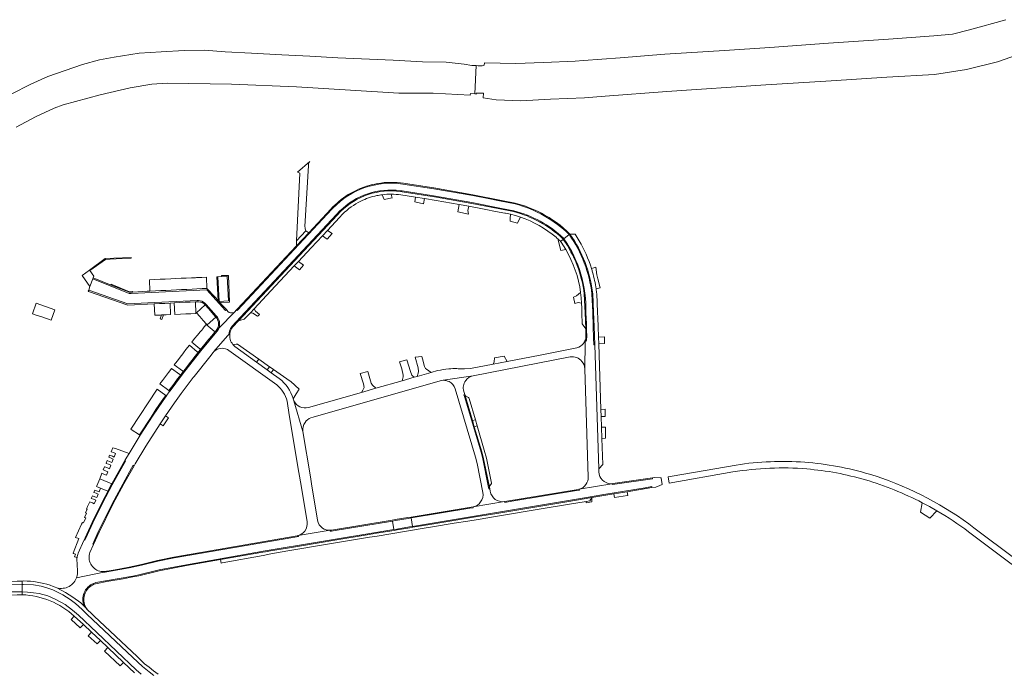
# Model space of a CAD drawing. Header units: metres. Extents: x 166325 to 190320, y 381923 to 404576.
# Tile 660 of 1056: x 170672 to 171145, y 400834 to 401148. Entities that reach past the tile are written whole.
import ezdxf

# ---------------------------------------------------------------- set-up
doc = ezdxf.new("R2010")
doc.units = ezdxf.units.M
for name, color, linetype, lineweight in [('B-WE-OG-WATER_RIVIER-GV', 8, 'Continuous', 18), ('B-WE-VH-VERHARDING_ASFALT-GV', 8, 'Continuous', 18), ('B-WE-VH-VERHARDING_BETON-GV', 8, 'Continuous', 18), ('B-WE-VH-VERHARDING_BETONSTRAATSTEEN-GV', 8, 'Continuous', 18), ('B-WE-VH-VERHARDING_FUNDERING_ZAND-GV', 8, 'Continuous', 18), ('B-WE-VH-VERHARDING_HALFVERHARDING-GV', 8, 'Continuous', 18), ('B-WE-VH-VERHARDING_STRAATBAKSTEEN-GV', 8, 'Continuous', 18)]:
    doc.layers.add(name, color=color, linetype=linetype, lineweight=lineweight)

msp = doc.modelspace()

# ---------------------------------------------------------------- linework, layer by layer
at = {"layer": 'B-WE-OG-WATER_RIVIER-GV', "flags": 128}
for points in [[(171146.144, 401147.654), (171128.724, 401142.78), (171120.491, 401140.721), (171111.555, 401139.866), (171089.659, 401138.289), (171060.815, 401136.367), (171032.675, 401134.34), (171010.914, 401132.858), (170982.126, 401131.033), (170960.714, 401129.284), (170943.133, 401127.992), (170939.007, 401127.743), (170923.844, 401127.056), (170910.561, 401126.523), (170895.48, 401126.947), (170895.282, 401125.716), (170894.392, 401125.509), (170892.44, 401125.53), (170891.544, 401125.57), (170890.897, 401112.012), (170891.78, 401111.96), (170891.802, 401112.409), (170892.301, 401112.378), (170893.921, 401112.29), (170894.96, 401112.29), (170894.866, 401110.04), (170901.05, 401109.063), (170912.987, 401108.593), (170927.184, 401109.364), (170943.608, 401110.092), (170953.423, 401110.795), (170983.169, 401113.11), (171030.676, 401116.395), (171062.228, 401118.232), (171088.973, 401120.047), (171111.799, 401121.309), (171127.232, 401123.75), (171142.211, 401127.329), (171167.326, 401136.184)], [(170670.37, 401095.906), (170679.625, 401100.902), (170688.503, 401105.026), (170692.928, 401106.642), (170710.707, 401111.561), (170725.151, 401114.844), (170735.509, 401116.601), (170742.905, 401117.053), (170773.812, 401116.625), (170805.066, 401115.305), (170831.068, 401113.828), (170854.24, 401112.331), (170870.755, 401112.302), (170888.645, 401111.291), (170888.73, 401112.14), (170890.897, 401112.012), (170891.544, 401125.57), (170889.338, 401125.669), (170885.676, 401126.238), (170877.078, 401127.201), (170865.711, 401127.42), (170851.578, 401128.147), (170824.922, 401129.375), (170811.51, 401130.077), (170798.072, 401130.697), (170783.379, 401131.616), (170770.85, 401132.161), (170760.904, 401133.016), (170751.061, 401132.898), (170739.993, 401132.247), (170729.409, 401131.563), (170717.38, 401129.662), (170710.372, 401128.37), (170702.226, 401126.177), (170685.533, 401120.278), (170677.401, 401116.669), (170667.817, 401111.888)]]:
    msp.add_lwpolyline(points, dxfattribs=at)
at = {"layer": 'B-WE-VH-VERHARDING_ASFALT-GV', "flags": 128}
for points in [[(171016.463, 400933.454), (170985.651, 400928.016), (170983.804, 400927.69), (170984.257, 400924.665), (171014.932, 400930.092)], [(171105.929, 400915.314), (171109.469, 400913.432), (171112.96, 400911.46)], [(171130.841, 400903.232), (171128.35, 400905.1)], [(171128.26, 400901.331), (171169.72, 400870.212), (171220.111, 400832.779), (171229.801, 400825.061), (171231.481, 400824.382), (171248.842, 400811.408), (171256.101, 400805.983), (171257.71, 400804.78), (171264.94, 400799.871), (171270.6, 400796.252)], [(171271.395, 400799.428), (171266.631, 400802.461), (171257.97, 400808.472), (171231.835, 400827.985), (171230.781, 400828.772), (171221.757, 400835.465), (171219.24, 400837.332), (171171.501, 400872.742), (171130.841, 400903.232)]]:
    msp.add_lwpolyline(points, dxfattribs=at)
at = {"layer": 'B-WE-VH-VERHARDING_ASFALT-GV'}
for points in [[(171049.476, 400934.772, 0.0569472), (171016.463, 400933.454)], [(171080.591, 400929.017, 0.0545346), (171049.476, 400934.772)], [(171014.932, 400930.092, -0.0624903), (171050.458, 400931.552)], [(171050.458, 400931.552, -0.0502918), (171078.611, 400926.308)], [(171128.35, 400905.1, 0.0848627), (171080.591, 400929.017)], [(171078.611, 400926.308, -0.0467152), (171105.929, 400915.314)], [(171112.96, 400911.46, -0.0290669), (171128.26, 400901.331)]]:
    msp.add_lwpolyline(points, format="xyb", dxfattribs=at)
at = {"layer": 'B-WE-VH-VERHARDING_BETON-GV', "flags": 128}
for points in [[(170725.548, 401033.272), (170713.124, 401032.703), (170705.562, 401027.176), (170705.69, 401027.003), (170713.217, 401032.379), (170715.448, 401032.497), (170724.088, 401032.906), (170725.323, 401032.964), (170725.563, 401032.975)], [(170772.324, 401024.654), (170769.068, 401024.529), (170769.087, 401024.115), (170771.819, 401024.241), (170772.386, 401012.349), (170767.908, 401012.116), (170767.334, 401024.034), (170766.82, 401024.01), (170767.37, 401012.59), (170768.453, 401011.403), (170768.726, 401011.423), (170768.721, 401011.637), (170772.933, 401011.854)]]:
    msp.add_lwpolyline(points, close=True, dxfattribs=at)
at = {"layer": 'B-WE-VH-VERHARDING_BETONSTRAATSTEEN-GV', "flags": 128}
for points in [[(170811.093, 401078.809), (170811.419, 401079.381), (170805.492, 401074.386), (170806.628, 401073.899), (170805.027, 401041.259), (170809.498, 401046.159)], [(170809.132, 401048.104), (170810.79, 401077.44)], [(170902.884, 401057.056), (170889.424, 401059.693), (170871.872, 401062.844), (170869.977, 401063.141), (170855.931, 401065.265), (170855.044, 401065.399)], [(170855.044, 401065.399), (170855.931, 401065.265), (170869.977, 401063.141), (170871.872, 401062.844), (170889.424, 401059.693), (170902.884, 401057.056), (170909.525, 401055.755)], [(170910.179, 401059.022), (170903.573, 401060.317), (170895.578, 401061.884), (170892.292, 401062.525), (170889.807, 401063.017), (170871.105, 401066.315), (170856.222, 401068.616)], [(170856.222, 401068.616), (170871.105, 401066.315), (170889.807, 401063.017), (170892.292, 401062.525), (170895.578, 401061.884), (170903.573, 401060.317), (170910.179, 401059.022)], [(170889.88, 401063.41), (170871.17, 401066.71), (170867.89, 401067.217), (170856.604, 401068.961)], [(170846.326, 401063.455), (170848.444, 401063.654), (170850.571, 401063.716)], [(170855.165, 401064.979), (170855.87, 401064.87), (170872.44, 401062.32), (170889.35, 401059.3), (170902.831, 401056.659), (170909.423, 401055.368)], [(170909.423, 401055.368), (170902.831, 401056.659), (170889.35, 401059.3), (170872.44, 401062.32), (170855.87, 401064.87), (170855.165, 401064.979)], [(170855.297, 401063.357), (170862.378, 401062.265), (170866.635, 401061.609), (170872.21, 401060.75), (170883.272, 401058.778), (170887.921, 401057.948), (170888.618, 401057.824), (170891.311, 401057.296), (170896.99, 401056.183), (170899.964, 401055.6), (170902.466, 401055.11), (170905.268, 401054.66), (170905.559, 401054.597), (170908.042, 401054.062), (170910.411, 401053.428), (170912.748, 401052.687)], [(170910.267, 401059.412), (170903.65, 401060.71), (170889.88, 401063.41)], [(170822.588, 401056.989), (170822.072, 401056.437), (170779.103, 401010.478), (170776.606, 401007.818), (170776.299, 401008.026), (170775.336, 401006.996), (170767.847, 400999.494)], [(170822.278, 401057.243), (170821.78, 401056.71), (170811.023, 401045.196), (170804.919, 401038.662), (170776.734, 401008.493), (170776.299, 401008.026), (170776.606, 401007.818), (170779.103, 401010.478), (170822.072, 401056.437), (170822.588, 401056.989)], [(170909.525, 401055.755), (170902.884, 401057.056)], [(170825.994, 401055.66), (170824.378, 401053.934), (170778.223, 401004.635), (170776.021, 401002.255), (170774.174, 401000.253)], [(170774.174, 401000.253), (170776.021, 401002.255), (170778.223, 401004.635), (170824.378, 401053.934), (170825.994, 401055.66)], [(170774.4, 400999.91), (170777.16, 401002.861), (170824.67, 401053.661), (170826.258, 401055.359)], [(170826.258, 401055.359), (170824.67, 401053.661), (170777.16, 401002.861), (170780, 401003.56), (170782.944, 401006.709), (170784.75, 401008.64), (170792.756, 401017.201), (170804.042, 401029.271), (170805.982, 401031.345), (170812.062, 401037.848), (170817.582, 401043.751), (170819.92, 401046.251), (170825.824, 401052.565), (170827.225, 401054.063)], [(170930.727, 401042.29), (170932.136, 401036.557), (170934.521, 401037.144), (170933.43, 401038.93), (170932.274, 401040.674)], [(170931.854, 401041.275), (170932.087, 401040.941), (170932.836, 401041.534), (170933.36, 401041.948), (170933.368, 401041.954), (170933.242, 401042.133), (170933.116, 401042.312)], [(170933.368, 401041.954), (170933.36, 401041.948), (170932.836, 401041.534), (170932.087, 401040.941), (170932.274, 401040.674), (170933.43, 401038.93), (170934.521, 401037.144)], [(170933.116, 401042.312), (170933.242, 401042.133), (170933.368, 401041.954), (170933.679, 401042.201), (170933.682, 401042.203), (170933.551, 401042.39), (170933.419, 401042.576)], [(170933.682, 401042.203), (170933.679, 401042.201), (170933.368, 401041.954)], [(170933.419, 401042.576), (170933.551, 401042.39), (170933.682, 401042.203), (170936.263, 401044.249), (170936.264, 401044.25)], [(170936.299, 401044.215), (170936.281, 401044.232), (170936.264, 401044.25), (170936.263, 401044.249), (170933.682, 401042.203)], [(170936.58, 401044.5), (170936.264, 401044.25), (170936.281, 401044.232), (170936.299, 401044.215)], [(170936.264, 401044.25), (170936.58, 401044.5)], [(170939.1, 401044.46), (170936.58, 401044.5)], [(170932.274, 401040.674), (170932.087, 401040.941), (170931.854, 401041.275)], [(170949.416, 401024.869), (170948.964, 401028.543), (170948.061, 401028.296), (170946.943, 401027.904)], [(170723.811, 401016.197), (170707.123, 401023.035), (170705.781, 401019.383), (170705.203, 401017.554), (170723.941, 401010.904), (170733.681, 401011.402), (170757.335, 401012.524)], [(170723.922, 401016.837), (170715.945, 401020.021), (170715.94, 401020.023), (170707.312, 401023.549), (170707.123, 401023.035), (170723.811, 401016.197)], [(170949.172, 401018.114), (170951.138, 401018.699), (170949.937, 401023.053), (170949.416, 401024.869)], [(170715.926, 401020.37), (170715.94, 401020.023), (170715.945, 401020.021), (170723.922, 401016.837)], [(170725.227, 401016.615), (170726.284, 401016.665), (170726.253, 401016.875), (170726.033, 401016.864), (170724.796, 401016.806), (170715.926, 401020.37)], [(170761.897, 401017.768), (170770.962, 401007.745), (170771.356, 401008.185), (170769.247, 401010.532), (170768.453, 401011.403), (170767.37, 401012.59), (170765.979, 401014.116), (170762.042, 401018.402), (170759.791, 401018.292), (170757.229, 401018.167), (170754.906, 401018.053), (170752.379, 401017.93), (170749.864, 401017.807), (170747.366, 401017.685), (170744.871, 401017.563), (170742.307, 401017.438), (170739.802, 401017.316), (170737.221, 401017.19), (170734.61, 401017.062), (170733.349, 401016.991), (170731.113, 401016.892), (170726.328, 401016.667), (170726.284, 401016.665), (170725.227, 401016.615)], [(170757.957, 401012.554), (170757.335, 401012.524), (170733.681, 401011.402), (170723.941, 401010.904), (170705.203, 401017.554), (170704.982, 401016.99), (170705.012, 401016.981), (170723.969, 401010.313), (170736.641, 401010.928), (170739.226, 401011.074), (170741.724, 401011.215), (170744.383, 401011.365), (170746.223, 401011.47), (170749.026, 401011.607), (170751.567, 401011.732)], [(170725.523, 401015.97), (170761.897, 401017.768)], [(170772.138, 401007.303), (170771.356, 401008.185), (170770.962, 401007.745), (170761.897, 401017.768), (170725.523, 401015.97)], [(170941.712, 401016.448), (170942.013, 401013.869), (170942.195, 401011.278), (170942.257, 401008.909), (170942.22, 401006.54), (170942.46, 401001.29), (170944.16, 400998.9), (170943.82, 401006.63), (170943.419, 401015.752)], [(170943.419, 401015.752), (170943.82, 401006.63), (170944.16, 400998.9), (170944.219, 400994.878)], [(170947.107, 401015.708), (170947.5, 401006.92), (170947.81, 400999.985), (170947.955, 400994.647), (170948.007, 400991.292), (170948.489, 400991.297), (170948.21, 401000), (170947.9, 401006.91), (170947.502, 401015.785)], [(170948.489, 400991.297), (170948.007, 400991.292), (170947.955, 400994.647), (170947.81, 400999.985), (170947.5, 401006.92), (170947.107, 401015.708)], [(170947.502, 401015.785), (170947.9, 401006.91), (170948.21, 401000), (170948.489, 400991.297), (170950.403, 400931.64), (170952.34, 400933.62), (170951.924, 400946.267), (170951.745, 400951.695), (170951.578, 400956.779), (170951.465, 400960.177), (170950.426, 400991.805)], [(170950.426, 400991.805), (170950.321, 400994.984), (170950.156, 401000), (170949.976, 401004.147), (170949.85, 401007.038), (170949.468, 401015.826)], [(170751.567, 401011.732), (170753.895, 401011.847), (170756.457, 401011.972), (170757.39, 401011.977), (170758.004, 401011.98)], [(170757.335, 401012.524), (170757.957, 401012.554)], [(170761.217, 401010.52), (170762.773, 401008.695), (170764.436, 401006.746), (170766.094, 401004.802), (170766.502, 401005.169), (170761.582, 401010.691), (170761.049, 401011.289)], [(170761.049, 401011.289), (170761.582, 401010.691), (170766.502, 401005.169)], [(170766.502, 401005.169), (170766.094, 401004.802), (170766.254, 401004.615), (170766.301, 401004.625)], [(170767.847, 400999.494), (170775.336, 401006.996), (170774.884, 401006.78)], [(170944.22, 401006.616), (170944.504, 401001.295), (170944.574, 400998.899), (170944.62, 400994.806)], [(170944.574, 400998.899), (170944.504, 401001.295), (170944.22, 401006.616)], [(170767.847, 400999.494), (170766.228, 400997.873), (170766.137, 400997.782), (170764.307, 400995.568), (170763.005, 400993.993), (170761.649, 400992.352), (170760.309, 400990.731), (170758.623, 400988.692), (170758.047, 400987.985), (170756.294, 400985.728), (170754.756, 400983.749), (170753.463, 400982.084), (170752.155, 400980.401), (170750.305, 400978.02), (170749.914, 400977.516), (170749.564, 400977.047), (170747.914, 400974.832), (170746.465, 400972.888), (170745.028, 400970.96), (170743.748, 400969.242), (170743.779, 400969.22)], [(170765.461, 400997.761), (170761.72, 401000.99), (170761.555, 401000.799), (170760.188, 400999.215), (170760.131, 400999.148), (170759.33, 400998.221), (170758.768, 400997.531), (170757.436, 400995.894), (170756.116, 400994.273), (170754.764, 400992.612), (170758.559, 400989.389)], [(170766.228, 400997.873), (170767.847, 400999.494)], [(170767.077, 400998.041), (170766.701, 400997.589), (170759.027, 400988.359), (170750.197, 400977.201), (170744.3, 400969.1), (170743.932, 400968.586), (170742.797, 400967.002), (170742.577, 400966.695), (170740.99, 400964.48), (170735.88, 400956.93), (170729.938, 400947.764), (170729.41, 400946.95), (170724.625, 400939.051), (170722.74, 400935.94), (170722.538, 400935.579), (170722.916, 400935.363), (170722.283, 400934.239), (170716.521, 400923.989), (170713.395, 400918.106), (170707.98, 400907.336), (170703.774, 400898.245), (170703.326, 400897.239), (170702.937, 400897.412), (170702.823, 400897.171), (170700.106, 400890.968), (170699.888, 400890.455), (170699.721, 400889.923), (170699.605, 400889.378), (170699.552, 400888.912), (170699.542, 400888.824), (170699.532, 400888.267), (170699.823, 400882.585), (170699.846, 400881.827), (170699.797, 400881.07), (170699.675, 400880.322), (170699.481, 400879.589), (170699.306, 400879.115), (170712.51, 400881.83)], [(170758.623, 400988.692), (170760.309, 400990.731), (170761.649, 400992.352), (170763.005, 400993.993), (170764.307, 400995.568)], [(170759.027, 400988.359), (170766.701, 400997.589), (170767.077, 400998.041)], [(170764.307, 400995.568), (170766.137, 400997.782)], [(170765.407, 400987.989), (170773.036, 400996.796), (170772.646, 400996.85), (170772.891, 400997.946)], [(170773.032, 400996.773), (170773.034, 400996.785), (170773.036, 400996.796), (170765.407, 400987.989)], [(170772.891, 400997.946), (170772.646, 400996.85), (170773.036, 400996.796), (170773.13, 400997.274)], [(170944.62, 400994.806), (170944.574, 400998.899)], [(170753.58, 400991.132), (170751.927, 400988.968), (170750.735, 400987.408), (170750.364, 400986.923), (170749.786, 400986.166), (170749.087, 400985.252), (170747.791, 400983.556), (170746.94, 400982.441), (170746.33, 400981.643), (170750.278, 400978.774)], [(170757.334, 400987.921), (170753.58, 400991.132)], [(170776.099, 400991.633), (170776.079, 400991.628), (170774.818, 400991.32)], [(170775.408, 400990.511), (170785.899, 400982.921), (170786.956, 400984.382), (170776.703, 400991.548)], [(170796.82, 400975.02), (170792.958, 400977.814), (170791.033, 400979.207), (170785.899, 400982.921), (170775.408, 400990.511)], [(170939.874, 400989.799), (170939.11, 400989.65), (170922.269, 400986.364), (170906.378, 400983.264), (170899.684, 400981.958), (170888.83, 400979.84), (170885.84, 400979.69), (170882.808, 400979.79), (170882.183, 400979.811)], [(170943.518, 400992.643), (170943.943, 400992.415)], [(170943.719, 400979.733), (170943.943, 400992.415), (170943.518, 400992.643)], [(170943.943, 400992.415), (170943.719, 400979.733), (170945.369, 400927.648)], [(170950.449, 400930.166), (170950.403, 400931.64), (170948.489, 400991.297)], [(170732.57, 400942.51), (170739.505, 400953.187), (170740.52, 400954.75), (170742.162, 400957.143), (170746.47, 400963.42), (170749.699, 400967.803), (170755.37, 400975.5), (170755.821, 400976.065), (170763.368, 400985.508), (170765.051, 400987.615)], [(170743.932, 400968.586), (170744.3, 400969.1), (170750.197, 400977.201), (170759.027, 400988.359)], [(170750.305, 400978.02), (170752.155, 400980.401), (170753.463, 400982.084), (170754.756, 400983.749), (170756.294, 400985.728), (170758.047, 400987.985)], [(170772.606, 400988.595), (170795.61, 400972.04)], [(170889.978, 400976.384), (170936.712, 400985.44)], [(170749.008, 400976.947), (170745.019, 400979.927), (170744.653, 400979.448), (170743.54, 400977.991), (170742.055, 400976.048), (170740.612, 400974.159), (170739.299, 400972.441), (170743.748, 400969.242), (170745.028, 400970.96), (170746.465, 400972.888)], [(170746.465, 400972.888), (170747.914, 400974.832), (170749.564, 400977.047)], [(170802.11, 400973.703), (170794.093, 400979.383), (170792.958, 400977.814), (170796.82, 400975.02)], [(170872.9, 400978.86), (170869.831, 400977.981), (170863.096, 400976.053), (170861.641, 400975.636), (170855.95, 400974.007), (170843.294, 400970.383), (170836.323, 400968.387), (170810.814, 400961.083)], [(170889.978, 400976.384), (170875.642, 400974.185)], [(170875.642, 400974.185), (170889.978, 400976.384)], [(170803.459, 400965.382), (170803.478, 400965.305), (170804.904, 400967.64), (170806.397, 400969.887), (170802.301, 400973.568), (170802.11, 400973.703)], [(170811.978, 400956.164), (170813.15, 400956.5), (170874.097, 400973.958)], [(170742.244, 400966.936), (170741.644, 400966.104), (170739.229, 400962.655), (170737.5, 400960.101), (170735.94, 400957.795), (170734.485, 400955.567), (170730.189, 400948.958), (170729.586, 400947.996), (170729.938, 400947.764), (170735.88, 400956.93), (170740.99, 400964.48)], [(170740.99, 400964.48), (170742.577, 400966.695), (170742.797, 400967.002)], [(170881.419, 400970.051), (170891.23, 400937.17), (170891.91, 400934.23), (170894.667, 400920.28)], [(170885.962, 400965.94), (170885.603, 400967.199), (170885.971, 400967.313), (170885.509, 400968.862)], [(170898.24, 400920.79), (170897.983, 400922.064), (170897.579, 400921.975), (170897.321, 400923.436), (170894.68, 400936.388), (170893.805, 400939.651), (170885.962, 400965.94)], [(170885.971, 400967.313), (170889.7, 400954.813), (170891.108, 400955.233), (170888.112, 400965.484)], [(170887.768, 400965.958), (170886.563, 400966.569)], [(170800.528, 400964.124), (170801.622, 400957.554), (170806.225, 400929.914), (170807.282, 400923.564), (170810.177, 400906.176)], [(170803.478, 400965.305), (170803.459, 400965.382)], [(170803.833, 400964.302), (170808.159, 400949.642)], [(170811.75, 400927.83), (170808.159, 400949.642), (170803.833, 400964.302)], [(170895.38, 400940.61), (170891.981, 400952.243), (170890.59, 400951.828), (170894.19, 400939.76), (170895.07, 400936.48), (170897.848, 400922.732)], [(170713.068, 400881.876), (170713.83, 400882.01), (170713.744, 400882.377), (170713.298, 400882.279), (170712.591, 400882.2), (170711.881, 400882.195), (170711.174, 400882.263), (170710.477, 400882.404), (170709.799, 400882.616), (170709.147, 400882.897), (170708.527, 400883.245), (170707.947, 400883.655), (170707.412, 400884.122), (170706.928, 400884.643), (170706.501, 400885.211), (170706.135, 400885.82), (170705.834, 400886.463), (170705.601, 400887.135), (170705.439, 400887.827), (170705.35, 400888.531), (170705.334, 400889.242), (170705.392, 400889.95), (170705.523, 400890.648), (170705.725, 400891.329), (170707.425, 400895.173), (170707.112, 400895.313), (170709.788, 400901.29), (170716.434, 400914.793), (170725.816, 400931.942), (170726.591, 400933.342), (170726.963, 400933.117), (170727.48, 400934.03), (170732.57, 400942.51)], [(170898.877, 400924.742), (170896.41, 400936.76), (170895.38, 400940.61)], [(170815.203, 400906.86), (170812.309, 400924.435), (170811.75, 400927.83)], [(170898.032, 400923.499), (170898.783, 400924.495)], [(170941.077, 400921.865), (170956.63, 400924.45)], [(170940.453, 400921.725), (170905.241, 400915.913), (170905.31, 400915.469), (170908.64, 400916.036), (170939.773, 400921.206)], [(170939.773, 400921.206), (170941.183, 400921.425), (170941.077, 400921.865)], [(170890.06, 400913.36), (170905.097, 400915.889)], [(170821.236, 400902.044), (170821.228, 400902.044), (170821.254, 400901.55), (170821.971, 400901.643), (170823.665, 400901.938), (170851.195, 400906.491), (170852.674, 400906.736), (170858.761, 400907.742), (170860.245, 400907.987), (170888.485, 400912.657)], [(170888.485, 400912.657), (170890.101, 400912.918), (170890.06, 400913.36), (170860.173, 400908.424), (170858.689, 400908.179), (170852.597, 400907.173), (170851.118, 400906.929), (170821.878, 400902.1)], [(170790.033, 400892.104), (170815.24, 400896.321), (170851.914, 400902.406), (170851.195, 400906.491), (170823.665, 400901.938), (170821.971, 400901.643), (170821.254, 400901.55), (170821.228, 400902.044), (170821.214, 400902.044), (170821.199, 400902.043), (170805.908, 400899.475), (170805.988, 400899.008), (170804.232, 400898.74), (170746.194, 400888.727), (170738.347, 400887.14), (170730.591, 400885.231), (170724.678, 400883.918), (170713.83, 400882.01), (170713.068, 400881.876)], [(170805.908, 400899.475), (170821.199, 400902.043)], [(170805.402, 400899.35), (170746.12, 400889.12), (170738.26, 400887.53), (170730.5, 400885.62), (170724.6, 400884.31), (170717.888, 400883.107), (170713.992, 400882.431), (170713.744, 400882.377), (170713.83, 400882.01), (170724.678, 400883.918), (170730.591, 400885.231), (170738.347, 400887.14), (170746.194, 400888.727), (170804.232, 400898.74)], [(170804.232, 400898.74), (170805.988, 400899.008), (170805.908, 400899.475)], [(170712.51, 400881.83), (170699.306, 400879.115), (170699.218, 400878.877), (170698.887, 400878.195), (170698.492, 400877.548), (170698.037, 400876.941), (170697.525, 400876.382), (170696.962, 400875.874), (170696.352, 400875.423), (170695.702, 400875.032), (170695.017, 400874.707), (170694.304, 400874.448), (170693.57, 400874.26), (170692.82, 400874.143), (170692.063, 400874.099), (170691.306, 400874.128), (170690.554, 400874.23), (170689.816, 400874.404), (170694.014, 400872.183), (170697.528, 400869.911), (170701.333, 400867.203), (170703.275, 400865.207), (170702.919, 400865.836), (170702.74, 400866.339), (170702.539, 400867), (170702.443, 400867.535), (170702.388, 400867.864), (170702.334, 400868.692), (170702.362, 400869.521), (170702.473, 400870.343), (170702.666, 400871.15), (170702.937, 400871.934), (170703.286, 400872.687), (170703.708, 400873.402), (170704.198, 400874.07), (170704.753, 400874.687), (170705.367, 400875.246), (170706.033, 400875.74), (170706.745, 400876.166), (170707.496, 400876.519), (170708.278, 400876.795), (170708.622, 400876.867), (170726.335, 400879.983), (170729.262, 400880.57), (170739.004, 400882.991), (170752.118, 400885.513), (170790.033, 400892.104)], [(170738.559, 400832.877), (170736.347, 400834.487), (170734.182, 400836.16), (170732.066, 400837.894), (170728.471, 400841.264), (170707.864, 400860.743), (170707.319, 400861.26), (170705.873, 400862.631), (170705.28, 400863.138), (170704.741, 400863.701), (170703.275, 400865.207), (170701.333, 400867.203), (170697.528, 400869.911), (170694.014, 400872.183), (170689.816, 400874.404), (170689.098, 400874.648), (170688.134, 400875.031), (170686.628, 400875.58), (170685.1, 400876.066), (170683.554, 400876.489), (170681.991, 400876.848), (170680.415, 400877.142), (170678.828, 400877.371), (170677.233, 400877.534), (170675.633, 400877.632), (170674.03, 400877.663), (170673.148, 400877.644), (170673.175, 400875.927), (170673.679, 400875.94), (170678.595, 400875.741), (170682.318, 400875.173), (170685.443, 400874.15), (170687.859, 400873.354), (170690.16, 400872.303), (170692.689, 400870.939), (170696.27, 400868.694), (170698.884, 400866.904), (170701.981, 400863.948), (170704.34, 400861.76), (170726.39, 400840.932), (170730.965, 400836.612), (170734.262, 400833.913), (170736.535, 400832.208)], [(170736.535, 400832.208), (170734.262, 400833.913), (170730.965, 400836.612), (170726.39, 400840.932), (170704.34, 400861.76), (170701.981, 400863.948), (170698.884, 400866.904), (170696.27, 400868.694), (170692.689, 400870.939), (170690.16, 400872.303), (170687.859, 400873.354), (170685.443, 400874.15), (170682.318, 400875.173), (170678.595, 400875.741), (170673.679, 400875.94), (170673.175, 400875.927), (170673.23, 400872.413), (170675.725, 400872.296), (170678.595, 400871.983), (170681.28, 400871.689), (170685.529, 400870.449), (170689.393, 400868.687), (170693.807, 400866.28), (170697.349, 400863.686), (170700.305, 400861.299), (170709.085, 400852.916), (170728.067, 400834.957), (170730.397, 400832.798)], [(170730.397, 400832.798), (170728.067, 400834.957), (170709.085, 400852.916), (170700.305, 400861.299), (170697.349, 400863.686), (170693.807, 400866.28), (170689.393, 400868.687), (170685.529, 400870.449), (170681.28, 400871.689), (170678.595, 400871.983), (170675.725, 400872.296), (170673.23, 400872.413), (170673.251, 400871.048), (170674.969, 400870.933), (170676.68, 400870.745), (170678.382, 400870.483), (170680.071, 400870.149), (170681.745, 400869.742), (170683.399, 400869.264), (170685.031, 400868.714), (170686.638, 400868.096), (170688.217, 400867.408), (170689.764, 400866.654), (170691.278, 400865.834), (170692.756, 400864.949), (170694.194, 400864.002), (170695.59, 400862.993), (170696.941, 400861.926), (170698.245, 400860.802), (170702.644, 400856.733), (170706.561, 400853.017), (170710.783, 400849.049), (170714.389, 400845.632), (170721.944, 400838.482), (170727.212, 400833.517)]]:
    msp.add_lwpolyline(points, dxfattribs=at)
at = {"layer": 'B-WE-VH-VERHARDING_BETONSTRAATSTEEN-GV'}
for points in [[(170810.79, 401077.44, -0.0592764), (170811.093, 401078.809)], [(170856.222, 401068.616, 0.2428271), (170822.588, 401056.989)], [(170822.588, 401056.989, -0.2428271), (170856.222, 401068.616)], [(170833.697, 401065.55, 0.0717882), (170824.407, 401059.316)], [(170855.044, 401065.399, 0.2344376), (170825.994, 401055.66)], [(170825.994, 401055.66, -0.2344376), (170855.044, 401065.399)], [(170826.258, 401055.359, -0.2359616), (170855.165, 401064.979)], [(170855.165, 401064.979, 0.2359616), (170826.258, 401055.359)], [(170844.064, 401068.855, 0.0697547), (170833.697, 401065.55)], [(170856.604, 401068.961, 0.0806561), (170844.064, 401068.855)], [(170836.014, 401060.363, -0.0620686), (170843.68, 401063.008)], [(170843.68, 401063.008, -0.0208301), (170846.326, 401063.455)], [(170850.571, 401063.716, -0.0361586), (170855.297, 401063.357)], [(170824.407, 401059.316, 0.0190415), (170822.278, 401057.243)], [(170827.225, 401054.063, -0.0833095), (170836.014, 401060.363)], [(170936.264, 401044.25, 0.1324003), (170910.179, 401059.022)], [(170910.179, 401059.022, -0.1324003), (170936.264, 401044.25)], [(170922.855, 401054.554, 0.0582465), (170910.267, 401059.412)], [(170909.423, 401055.368, -0.1251088), (170933.116, 401042.312)], [(170933.116, 401042.312, 0.1251088), (170909.423, 401055.368)], [(170933.419, 401042.576, 0.1253132), (170909.525, 401055.755)], [(170909.525, 401055.755, -0.1253132), (170933.419, 401042.576)], [(170912.748, 401052.687, -0.0924848), (170929.91, 401042.99)], [(170936.58, 401044.5, 0.0737229), (170922.855, 401054.554)], [(170809.498, 401046.159, -0.0447868), (170809.132, 401048.104)], [(170929.91, 401042.99, -0.0046376), (170930.727, 401042.29)], [(170931.854, 401041.275, 0.0065181), (170930.727, 401042.29)], [(170930.727, 401042.29, -0.0065181), (170931.854, 401041.275)], [(170933.368, 401041.954, -0.1224623), (170943.419, 401015.752)], [(170943.419, 401015.752, 0.1224623), (170933.368, 401041.954)], [(170933.682, 401042.203, -0.1626682), (170944.22, 401006.616)], [(170944.22, 401006.616, 0.1626682), (170933.682, 401042.203)], [(170947.107, 401015.708, 0.1241871), (170936.299, 401044.215)], [(170936.299, 401044.215, -0.1241871), (170947.107, 401015.708)], [(170947.502, 401015.785, 0.1244683), (170936.58, 401044.5)], [(170936.58, 401044.5, -0.1244683), (170947.502, 401015.785)], [(170941.026, 401041.358, 0.0139938), (170939.1, 401044.46)], [(170934.521, 401037.144, -0.0979372), (170941.712, 401016.448)], [(170946.943, 401027.904, 0.056689), (170941.026, 401041.358)], [(170946.943, 401027.904, -0.007259), (170947.437, 401026.234)], [(170947.437, 401026.234, 0.007259), (170946.943, 401027.904)], [(170947.437, 401026.234, -0.0319131), (170949.172, 401018.114)], [(170949.172, 401018.114, 0.0319131), (170947.437, 401026.234)], [(170949.468, 401015.826, 0.0087086), (170949.172, 401018.114)], [(170723.811, 401016.197, 0.0781073), (170725.523, 401015.97)], [(170725.523, 401015.97, -0.0781073), (170723.811, 401016.197)], [(170723.922, 401016.837, 0.0910524), (170725.227, 401016.615)], [(170725.227, 401016.615, -0.0910524), (170723.922, 401016.837)], [(170761.049, 401011.289, 0.186133), (170757.957, 401012.554)], [(170757.957, 401012.554, -0.186133), (170761.049, 401011.289)], [(170758.004, 401011.98, -0.1862386), (170761.217, 401010.52)], [(170766.301, 401004.625, -0.3994386), (170766.228, 400997.873)], [(170767.847, 400999.494, 0.2913621), (170766.502, 401005.169)], [(170766.502, 401005.169, -0.2913621), (170767.847, 400999.494)], [(170774.884, 401006.78, -0.3270367), (170772.138, 401007.303)], [(170767.077, 400998.041, 0.0759067), (170767.847, 400999.494)], [(170767.847, 400999.494, -0.0759067), (170767.077, 400998.041)], [(170774.174, 401000.253, 0.0886745), (170772.891, 400997.946)], [(170772.891, 400997.946, -0.0886745), (170774.174, 401000.253)], [(170773.13, 400997.274, -0.1097946), (170774.4, 400999.91)], [(170766.137, 400997.782, -0.3891397), (170765.461, 400997.761)], [(170774.512, 400991.404, -0.2154641), (170773.032, 400996.773)], [(170944.219, 400994.878, -0.100331), (170943.518, 400992.643)], [(170944.62, 400994.806, -0.1410319), (170943.943, 400992.415)], [(170943.943, 400992.415, 0.1410319), (170944.62, 400994.806)], [(170766.056, 400988.527, -0.313822), (170772.606, 400988.595)], [(170775.408, 400990.511, -0.0475134), (170774.512, 400991.404)], [(170774.818, 400991.32, -0.1386939), (170774.512, 400991.404)], [(170774.512, 400991.404, 0.0475134), (170775.408, 400990.511)], [(170776.703, 400991.548, 0.1862674), (170776.099, 400991.633)], [(170943.063, 400991.941, -0.1676584), (170939.874, 400989.799)], [(170943.518, 400992.643, -0.0354801), (170943.063, 400991.941)], [(170758.047, 400987.985, -0.421019), (170757.334, 400987.921)], [(170758.559, 400989.389, -0.4050037), (170758.623, 400988.692)], [(170765.051, 400987.615, -0.0219045), (170765.407, 400987.989)], [(170765.407, 400987.989, -0.0365007), (170766.056, 400988.527)], [(170936.712, 400985.44, -0.2682575), (170942.362, 400983.306)], [(170942.362, 400983.306, -0.1624282), (170943.719, 400979.733)], [(170749.564, 400977.047, -0.3789722), (170749.008, 400976.947)], [(170750.278, 400978.774, -0.3304096), (170750.305, 400978.02)], [(170878.333, 400979.704, 0.0375341), (170872.9, 400978.86)], [(170882.183, 400979.811, 0.0262279), (170878.333, 400979.704)], [(170886.46, 400974.077, -0.1791831), (170889.978, 400976.384)], [(170795.61, 400972.04, -0.1619237), (170800.528, 400964.124)], [(170796.82, 400975.02, -0.1646034), (170803.459, 400965.382)], [(170803.459, 400965.382, 0.1646034), (170796.82, 400975.02)], [(170874.097, 400973.958, -0.0653871), (170875.642, 400974.185)], [(170875.642, 400974.185, -0.1210807), (170878.42, 400973.547)], [(170878.42, 400973.547, -0.2006291), (170881.419, 400970.051)], [(170885.509, 400968.862, -0.2318334), (170886.46, 400974.077)], [(170742.797, 400967.002, -0.1943549), (170742.244, 400966.936)], [(170743.779, 400969.22, -0.3689838), (170743.932, 400968.586)], [(170886.563, 400966.569, -0.1516275), (170885.971, 400967.313)], [(170888.112, 400965.484, 0.1568662), (170887.768, 400965.958)], [(170803.833, 400964.302, -0.0452019), (170803.478, 400965.305)], [(170810.814, 400961.083, -0.370053), (170803.833, 400964.302)], [(170808.159, 400949.642, -0.1865323), (170809.192, 400953.946)], [(170809.192, 400953.946, -0.1470963), (170811.978, 400956.164)], [(170956.074, 400924.451, -0.390806), (170950.449, 400930.166)], [(170897.848, 400922.732, -0.2077466), (170898.032, 400923.499)], [(170898.783, 400924.495, 0.0813527), (170898.877, 400924.742)], [(170944.251, 400924.083, -0.1692618), (170941.077, 400921.865)], [(170945.369, 400927.648, -0.1627817), (170944.251, 400924.083)], [(170956.63, 400924.45, -0.0233812), (170956.074, 400924.451)], [(170894.667, 400920.28, -0.2059324), (170893.602, 400915.667)], [(170905.097, 400915.889, -0.4113152), (170898.24, 400920.79)], [(170941.077, 400921.865, -0.0257815), (170940.453, 400921.725)], [(170893.602, 400915.667, -0.1820868), (170890.06, 400913.36)], [(170810.177, 400906.176, -0.201223), (170809.036, 400901.641)], [(170817.629, 400903.117, -0.1955158), (170815.203, 400906.86)], [(170809.036, 400901.641, -0.1619626), (170805.908, 400899.475)], [(170821.199, 400902.043, -0.1606328), (170817.629, 400903.117)], [(170821.878, 400902.1, -0.0270203), (170821.236, 400902.044)], [(170805.908, 400899.475, -0.0214091), (170805.402, 400899.35)], [(170713.068, 400881.876, -0.0180937), (170712.51, 400881.83)], [(170712.51, 400881.83, 0.0180937), (170713.068, 400881.876)]]:
    msp.add_lwpolyline(points, format="xyb", dxfattribs=at)
at = {"layer": 'B-WE-VH-VERHARDING_BETONSTRAATSTEEN-GV', "flags": 128}
for points in [[(170912.748, 401052.687), (170910.411, 401053.428), (170908.042, 401054.062), (170907.898, 401052.034), (170907.81, 401050.786), (170911.397, 401049.732), (170911.742, 401050.609)], [(170811.023, 401045.196), (170809.498, 401046.159), (170805.027, 401041.259), (170805.019, 401039.41), (170804.919, 401038.662)], [(170822.164, 401044.75), (170819.92, 401046.251), (170817.582, 401043.751), (170819.795, 401042.087)], [(170808.476, 401029.579), (170805.982, 401031.345), (170804.042, 401029.271), (170806.534, 401027.358)], [(170707.312, 401023.549), (170707.646, 401024.355), (170705.69, 401027.003), (170705.562, 401027.176), (170702.037, 401024.599), (170705.781, 401019.383), (170707.123, 401023.035)], [(170761.789, 401023.793), (170759.488, 401023.688), (170757.007, 401023.575), (170756.595, 401023.556), (170755.987, 401023.539), (170754.615, 401023.476), (170752.099, 401023.361), (170749.601, 401023.247), (170747.058, 401023.131), (170744.608, 401023.019), (170741.978, 401022.899), (170739.545, 401022.788), (170736.923, 401022.668), (170734.331, 401022.55), (170734.61, 401017.062), (170737.221, 401017.19), (170739.802, 401017.316), (170742.307, 401017.438), (170744.871, 401017.563), (170747.366, 401017.685), (170749.864, 401017.807), (170752.379, 401017.93), (170754.906, 401018.053), (170757.229, 401018.167), (170759.791, 401018.292), (170762.042, 401018.402)], [(170942.013, 401013.869), (170941.712, 401016.448), (170939.65, 401014.87), (170938.333, 401014.224), (170938.903, 401011.211), (170940.563, 401011.57), (170942.195, 401011.278)], [(170688.821, 401008.012), (170679.87, 401011.222), (170678.089, 401006.206), (170679.466, 401005.739), (170682.586, 401004.658), (170687.069, 401003.168)], [(170744.383, 401011.365), (170741.724, 401011.215), (170739.226, 401011.074), (170736.641, 401010.928), (170736.969, 401005.489), (170739.556, 401005.599), (170740.193, 401005.626), (170741.093, 401005.665), (170742.028, 401005.704), (170742.443, 401005.722), (170744.567, 401005.812)], [(170756.457, 401011.972), (170753.895, 401011.847), (170751.567, 401011.732), (170749.026, 401011.607), (170746.223, 401011.47), (170746.516, 401005.896), (170749.332, 401006.025), (170751.85, 401006.139), (170754.199, 401006.246), (170756.712, 401006.361)], [(170764.436, 401006.746), (170762.773, 401008.695), (170761.217, 401010.52), (170756.963, 401006.602), (170758.525, 401004.85), (170760.234, 401002.933), (170761.843, 401001.127), (170762.085, 401000.856), (170766.254, 401004.615), (170766.094, 401004.802)], [(170785.302, 401007.483), (170784.75, 401008.64), (170782.944, 401006.709), (170784.091, 401006.533), (170786.263, 401004.975), (170786.606, 401005.207), (170787.288, 401005.846)], [(170953.187, 400995.102), (170950.321, 400994.984), (170950.426, 400991.805), (170953.207, 400991.913)], [(170904.916, 400985.805), (170900.27, 400985.067), (170900.181, 400983.018), (170899.684, 400981.958), (170906.378, 400983.264)], [(170786.956, 400984.382), (170785.899, 400982.921), (170791.033, 400979.207), (170792.15, 400980.751)], [(170792.955, 400980.189), (170792.15, 400980.751), (170791.033, 400979.207), (170792.958, 400977.814), (170794.093, 400979.383)], [(170858.091, 400983.962), (170854.601, 400983.13), (170855.8, 400979.733), (170856.417, 400976.64), (170856.417, 400975.812), (170855.95, 400974.007), (170861.641, 400975.636), (170860.923, 400976.325), (170860.566, 400976.719), (170859.946, 400978.449)], [(170840.653, 400973.901), (170839.308, 400978.499), (170835.749, 400977.543), (170837.277, 400972.481), (170837.631, 400970.708), (170836.92, 400969.447), (170836.323, 400968.387), (170843.294, 400970.383), (170841.581, 400971.799), (170840.98, 400972.783)], [(170738.021, 400970), (170725.38, 400950.77), (170725.656, 400950.588), (170729.586, 400947.996), (170730.189, 400948.958), (170734.485, 400955.567), (170735.94, 400957.795), (170737.5, 400960.101), (170739.229, 400962.655), (170741.644, 400966.104), (170742.244, 400966.936)], [(170885.971, 400967.313), (170885.603, 400967.199), (170885.962, 400965.94), (170893.805, 400939.651), (170894.68, 400936.388), (170897.321, 400923.436), (170897.579, 400921.975), (170897.983, 400922.064), (170897.848, 400922.732), (170895.07, 400936.48), (170894.19, 400939.76), (170890.59, 400951.828), (170889.7, 400954.813)], [(170743.586, 400956.129), (170742.162, 400957.143), (170740.52, 400954.75), (170739.505, 400953.187), (170740.909, 400952.248)], [(170953.447, 400960.243), (170951.465, 400960.177), (170951.578, 400956.779), (170953.56, 400956.845)], [(170891.108, 400955.233), (170889.7, 400954.813), (170890.59, 400951.828), (170891.981, 400952.243)], [(170953.645, 400951.578), (170951.745, 400951.695), (170951.924, 400946.267), (170953.729, 400946.362)], [(170722.538, 400935.579), (170722.74, 400935.94), (170724.625, 400939.051), (170718.08, 400941.36), (170716.76, 400941.72), (170715.946, 400939.847), (170715.953, 400939.844), (170717.026, 400939.396), (170718.108, 400938.944), (170717.42, 400937.295), (170716.536, 400937.665), (170715.238, 400938.207), (170715.234, 400938.209), (170714.806, 400937.224), (170714.842, 400937.209), (170715.914, 400936.761), (170716.997, 400936.308), (170716.308, 400934.66), (170715.424, 400935.03), (170714.126, 400935.572), (170714.095, 400935.585), (170713.524, 400934.271), (170713.636, 400934.225), (170714.708, 400933.777), (170715.791, 400933.324), (170715.102, 400931.676), (170714.218, 400932.045), (170712.92, 400932.587), (170712.812, 400932.633), (170712.78, 400932.56), (170712.2, 400931.116), (170712.207, 400931.113), (170713.279, 400930.665), (170714.362, 400930.212), (170713.673, 400928.564), (170712.789, 400928.934), (170711.534, 400929.458), (170710.493, 400926.863), (170716.293, 400924.4)], [(170722.283, 400934.239), (170722.916, 400935.363), (170722.538, 400935.579), (170716.293, 400924.4), (170716.17, 400924.18), (170714.37, 400920.793), (170713.04, 400918.29), (170707.62, 400907.51), (170703.41, 400898.41), (170702.937, 400897.412), (170703.326, 400897.239), (170703.774, 400898.245), (170707.98, 400907.336), (170713.395, 400918.106), (170716.521, 400923.989)], [(170721.99, 400924.34), (170726.963, 400933.117), (170726.591, 400933.342), (170725.816, 400931.942), (170716.434, 400914.793), (170709.788, 400901.29), (170707.112, 400895.313), (170707.425, 400895.173), (170710.15, 400901.12), (170716.79, 400914.61)], [(170716.17, 400924.18), (170716.293, 400924.4), (170710.493, 400926.863), (170709.046, 400923.458), (170708.892, 400923.105), (170710.912, 400922.261), (170714.37, 400920.793)], [(170952.878, 400919.185), (170972.809, 400922.513), (170975.873, 400923.054), (170975.965, 400922.555), (170977.8, 400922.86), (170979.755, 400923.609), (170980.892, 400924.045), (170980.35, 400927.08), (170980.21, 400927.26), (170977.08, 400927.46), (170976.229, 400927.335), (170976.286, 400926.788), (170957.105, 400924.119), (170957.151, 400924.527), (170956.63, 400924.45), (170941.077, 400921.865), (170941.183, 400921.425), (170939.773, 400921.206), (170908.64, 400916.036), (170905.31, 400915.469), (170905.241, 400915.913), (170905.097, 400915.889), (170890.06, 400913.36), (170890.101, 400912.918), (170888.485, 400912.657), (170860.245, 400907.987), (170860.915, 400903.9), (170943.533, 400917.608)], [(170976.286, 400926.788), (170976.229, 400927.335), (170957.151, 400924.527), (170957.105, 400924.119)], [(170707.62, 400907.51), (170713.04, 400918.29), (170714.37, 400920.793), (170710.912, 400922.261), (170710.201, 400920.559), (170708.153, 400921.415), (170707.663, 400920.295), (170708.679, 400919.87), (170709.762, 400919.418), (170709.073, 400917.769), (170708.189, 400918.139), (170706.948, 400918.658), (170706.396, 400917.397), (170707.469, 400916.949), (170708.551, 400916.497), (170707.863, 400914.848), (170706.979, 400915.218), (170706.412, 400915.455), (170705.681, 400915.76), (170704.665, 400913.436), (170704.171, 400912.247), (170704.38, 400912.16), (170703.64, 400910.39), (170704.1, 400910.21), (170703.204, 400908.223), (170703.727, 400907.987), (170702.66, 400905.62), (170702.14, 400905.855), (170701.725, 400904.941), (170698.89, 400898.65), (170700.4, 400898.03), (170697.632, 400890.982), (170697.926, 400890.854), (170698.77, 400890.487), (170698.307, 400889.343), (170699.549, 400888.913), (170699.552, 400888.912), (170699.605, 400889.378), (170699.721, 400889.923), (170699.888, 400890.455), (170700.106, 400890.968), (170702.823, 400897.171), (170702.937, 400897.412), (170703.41, 400898.41)], [(170892.144, 400908.645), (170900.484, 400910.029), (170924.471, 400914.01), (170935.119, 400915.777), (170947.033, 400917.754), (170957.685, 400919.522), (170957.902, 400919.558), (170964.159, 400920.596), (170975.965, 400922.555), (170975.873, 400923.054), (170972.809, 400922.513), (170952.878, 400919.185), (170943.533, 400917.608), (170860.915, 400903.9), (170859.431, 400903.654), (170853.393, 400902.651), (170851.914, 400902.406), (170815.24, 400896.321), (170790.033, 400892.104), (170752.118, 400885.513), (170739.004, 400882.991), (170729.262, 400880.57), (170726.335, 400879.983), (170708.622, 400876.867), (170708.278, 400876.795), (170707.496, 400876.519), (170706.745, 400876.166), (170706.033, 400875.74), (170705.367, 400875.246), (170704.753, 400874.687), (170704.198, 400874.07), (170703.708, 400873.402), (170703.286, 400872.687), (170702.937, 400871.934), (170702.666, 400871.15), (170702.473, 400870.343), (170702.362, 400869.521), (170702.334, 400868.692), (170702.388, 400867.864), (170702.443, 400867.535), (170702.539, 400867), (170702.74, 400866.339), (170702.919, 400865.836), (170703.275, 400865.207), (170704.741, 400863.701), (170704.261, 400864.315), (170703.844, 400864.974), (170703.495, 400865.672), (170703.217, 400866.4), (170703.013, 400867.153), (170702.885, 400867.922), (170702.834, 400868.7), (170702.861, 400869.479), (170702.965, 400870.252), (170703.146, 400871.01), (170703.402, 400871.747), (170703.729, 400872.454), (170704.125, 400873.126), (170704.587, 400873.755), (170705.108, 400874.334), (170705.685, 400874.859), (170706.311, 400875.324), (170706.98, 400875.724), (170707.686, 400876.055), (170708.421, 400876.315), (170709.178, 400876.5), (170713.916, 400877.339), (170721.761, 400878.729), (170726.41, 400879.59), (170729.35, 400880.18), (170739.09, 400882.6), (170752.19, 400885.12), (170768.591, 400887.971), (170788.832, 400891.49), (170790.1, 400891.71), (170792.553, 400892.117), (170801.721, 400893.639), (170805.518, 400894.269), (170815.983, 400896.005), (170823.546, 400897.261), (170839.997, 400899.991), (170843.617, 400900.591), (170851.989, 400901.981), (170853.468, 400902.226), (170859.501, 400903.227), (170860.985, 400903.474), (170865.233, 400904.179), (170870.233, 400905.008), (170880.697, 400906.745), (170887.257, 400907.834)], [(170964.159, 400920.596), (170957.902, 400919.558), (170957.685, 400919.522), (170957.973, 400917.794), (170964.229, 400918.804), (170964.337, 400918.815)], [(170935.342, 400914.431), (170944.32, 400915.919), (170944.385, 400915.93), (170946.131, 400916.219), (170947.033, 400917.754), (170935.119, 400915.777), (170924.471, 400914.01), (170900.484, 400910.029), (170892.144, 400908.645), (170887.257, 400907.834), (170880.697, 400906.745), (170870.233, 400905.008), (170865.233, 400904.179), (170860.985, 400903.474), (170859.501, 400903.227), (170853.468, 400902.226), (170851.989, 400901.981), (170843.617, 400900.591), (170839.997, 400899.991), (170823.546, 400897.261), (170815.983, 400896.005), (170805.518, 400894.269), (170801.721, 400893.639), (170792.553, 400892.117), (170790.1, 400891.71), (170788.832, 400891.49), (170768.591, 400887.971), (170768.907, 400886.246), (170769.4, 400886.33), (170789.11, 400889.89), (170792.78, 400890.749), (170793.538, 400890.927), (170801.939, 400892.319), (170805.737, 400892.949), (170816.202, 400894.684), (170823.766, 400895.937), (170840.217, 400898.664), (170843.837, 400899.264), (170865.455, 400902.847), (170870.454, 400903.676), (170880.919, 400905.41), (170887.479, 400906.498), (170892.366, 400907.308), (170900.707, 400908.69), (170924.694, 400912.666)], [(170947.127, 400916.097), (170947.033, 400917.754), (170946.131, 400916.219), (170944.385, 400915.93), (170944.32, 400915.919), (170944.358, 400915.248), (170947.149, 400915.716)], [(170860.245, 400907.987), (170858.761, 400907.742), (170852.674, 400906.736), (170851.195, 400906.491), (170851.914, 400902.406), (170853.393, 400902.651), (170859.431, 400903.654), (170860.915, 400903.9)], [(170673.175, 400875.927), (170662.568, 400875.656), (170638.728, 400875.315), (170615.398, 400874.945), (170604.43, 400874.633), (170604.386, 400876.477), (170602.501, 400876.447), (170602.507, 400876.165), (170602.621, 400872.72), (170602.72, 400869.936), (170604.603, 400869.967), (170604.543, 400871.5), (170646.855, 400872.267), (170664.842, 400872.495), (170671.463, 400872.495), (170673.23, 400872.413)], [(170673.148, 400877.644), (170672.926, 400877.639), (170672.427, 400877.628), (170670.827, 400877.527), (170657.882, 400877.342), (170641.568, 400877.105), (170626.349, 400876.845), (170622.405, 400876.779), (170612.217, 400876.608), (170604.386, 400876.477), (170604.43, 400874.633), (170615.398, 400874.945), (170638.728, 400875.315), (170662.568, 400875.656), (170673.175, 400875.927)], [(170673.23, 400872.413), (170671.463, 400872.495), (170664.842, 400872.495), (170646.855, 400872.267), (170604.543, 400871.5), (170604.603, 400869.967), (170624.417, 400870.292), (170636.425, 400870.493), (170643.963, 400870.611), (170653.458, 400870.76), (170661.354, 400870.884), (170670.73, 400871.031), (170673.251, 400871.048)]]:
    msp.add_lwpolyline(points, close=True, dxfattribs=at)
at = {"layer": 'B-WE-VH-VERHARDING_FUNDERING_ZAND-GV', "flags": 128}
for points in [[(170741.093, 401005.665), (170740.193, 401005.626), (170739.595, 401003.736), (170739.855, 401003.643), (170740.38, 401003.438)], [(171105.929, 400915.314), (171105.049, 400910.805), (171109.691, 400907.925), (171112.96, 400911.46), (171109.469, 400913.432)]]:
    msp.add_lwpolyline(points, close=True, dxfattribs=at)
at = {"layer": 'B-WE-VH-VERHARDING_HALFVERHARDING-GV', "flags": 128}
msp.add_lwpolyline([(170771.819, 401024.241), (170769.087, 401024.115), (170767.334, 401024.034), (170767.908, 401012.116), (170772.386, 401012.349)], close=True, dxfattribs=at)
at = {"layer": 'B-WE-VH-VERHARDING_STRAATBAKSTEEN-GV', "flags": 128}
for points in [[(170850.571, 401063.716), (170848.444, 401063.654), (170846.326, 401063.455), (170847.278, 401061.205), (170851.056, 401061.889), (170851.12, 401061.879)], [(170866.635, 401061.609), (170862.378, 401062.265), (170862.049, 401059.973), (170866.159, 401059.084)], [(170887.921, 401057.948), (170883.272, 401058.778), (170882.66, 401055.266), (170887.801, 401054.168), (170887.477, 401055.885)], [(170865.647, 400984.497), (170865.306, 400985.683), (170862.219, 400985.271), (170863.51, 400980.251), (170863.813, 400978.49), (170863.635, 400977.565), (170863.096, 400976.053), (170869.831, 400977.981), (170868.641, 400978.687), (170867.552, 400979.49), (170867.17, 400979.854), (170866.704, 400980.824)], [(170698.245, 400860.802), (170696.687, 400859.159), (170701.021, 400855.071), (170702.644, 400856.733)], [(170706.561, 400853.017), (170704.98, 400851.335), (170709.177, 400847.36), (170710.783, 400849.049)], [(170714.389, 400845.632), (170712.798, 400843.946), (170720.358, 400836.791), (170721.944, 400838.482)]]:
    msp.add_lwpolyline(points, close=True, dxfattribs=at)

doc.saveas('drawing.dxf')
